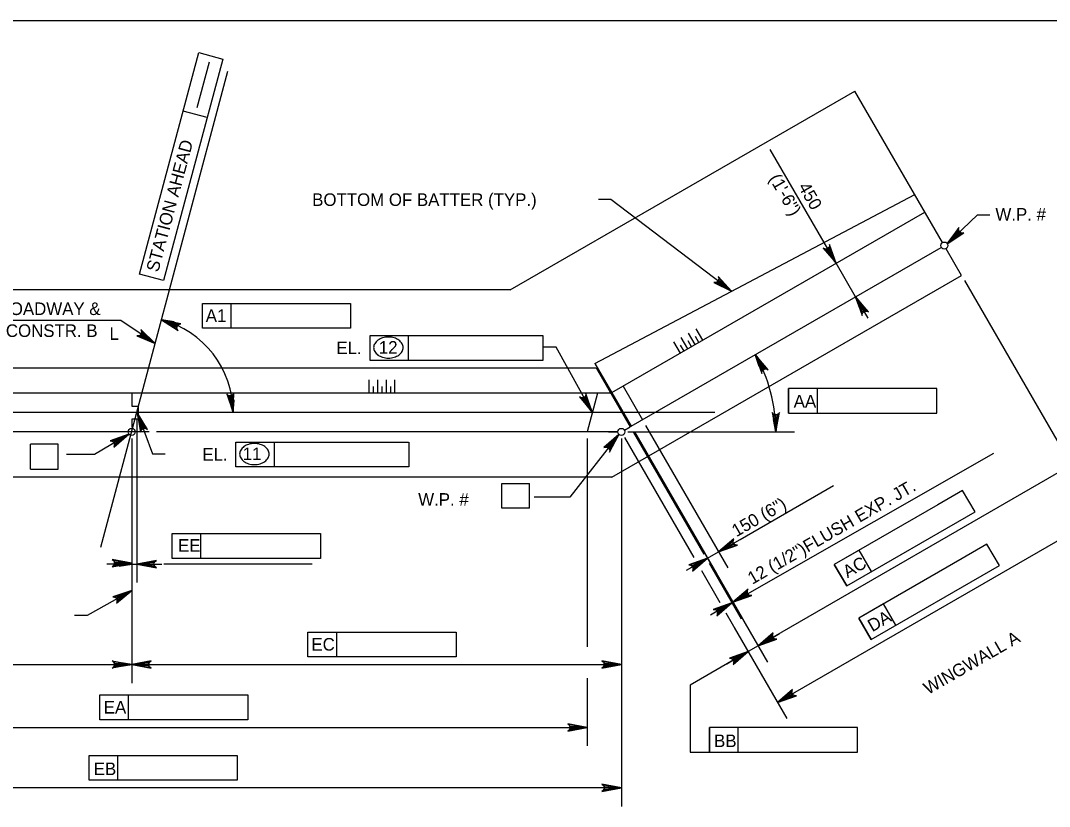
# Model space of a CAD drawing. Extents: x 638340 to 640241, y 295465 to 298435.
# Drawn here: x 638694.6 to 638939.7, y 297045.1 to 297232.5 of the extents above; entities that cross this region are included whole.
import ezdxf

# ---------------------------------------------------------------- set-up
doc = ezdxf.new("R2010")
doc.units = 0
for name, color, linetype in [('10', 7, 'Continuous'), ('11', 7, 'Continuous'), ('2', 7, 'Continuous'), ('3', 7, 'Continuous')]:
    doc.layers.add(name, color=color, linetype=linetype)

msp = doc.modelspace()

# ---------------------------------------------------------------- linework, layer by layer
at = {"layer": '10'}
for p, q in [((638811.23, 297168.22), (638893.4, 297215.66)), ((638914.25, 297179.54), (638893.4, 297215.66)), ((638831.44, 297150.73), (638907.66, 297190.96)), ((638835.48, 297143.74), (638910.06, 297186.8)), ((638840.09, 297135.75), (638913.94, 297178.38)), ((638918.78, 297171.7), (638915.1, 297178.07)), ((638835.48, 297123.61), (638918.78, 297171.7)), ((638811.23, 297168.22), (638636.98, 297168.22)), ((638615.56, 297149.63), (638831.73, 297149.7)), ((638831.44, 297150.73), (638840.09, 297135.75)), ((638831.73, 297149.7), (638839.87, 297135.62)), ((638838.14, 297145.27), (638842.75, 297137.28)), ((638835.25, 297143.61), (638612.08, 297143.61)), ((638832.02, 297143.61), (638829.55, 297134.38)), ((638860.01, 297138.99), (638594.8, 297138.99)), ((638838.46, 297134.81), (638839.87, 297135.62)), ((638725.26, 297134.38), (638610.31, 297134.38)), ((638836.88, 297134.38), (638726.96, 297134.38)), ((638834.65, 297134.38), (638836.88, 297134.38)), ((638835.48, 297123.61), (638615.8, 297123.61))]:
    msp.add_line(p, q, dxfattribs=at)
at = {"layer": '11'}
msp.add_line((638713.7, 297106.87), (638743.95, 297220.36), dxfattribs=at)
at = {"layer": '2'}
for p, q in [((638475.46, 297232.46), (639261.46, 297232.46)), ((638855.34, 297155.2), (638853.76, 297157.94)), ((638856.22, 297155.72), (638855.41, 297157.12)), ((638857.11, 297156.23), (638855.53, 297158.97)), ((638851.79, 297153.15), (638850.2, 297155.89)), ((638852.67, 297153.66), (638851.86, 297155.07)), ((638853.56, 297154.18), (638851.98, 297156.92)), ((638854.45, 297154.69), (638853.64, 297156.1)), ((638777.65, 297143.61), (638777.65, 297146.77)), ((638778.67, 297143.61), (638778.67, 297145.23)), ((638779.7, 297143.61), (638779.7, 297146.77)), ((638780.72, 297143.61), (638780.72, 297145.23)), ((638781.75, 297143.61), (638781.75, 297146.77)), ((638782.78, 297143.61), (638782.78, 297145.23)), ((638783.8, 297143.61), (638783.8, 297146.77))]:
    msp.add_line(p, q, dxfattribs=at)
msp.add_lwpolyline([(638721.07, 297143.61), (638721.07, 297140.53), (638722.61, 297140.53), (638722.61, 297137.46), (638721.07, 297137.46), (638721.07, 297135.41)], dxfattribs=at)
at = {"layer": '3'}
for p, q in [((638722.95, 297172), (638737.1, 297224.81)), ((638742.81, 297223.28), (638728.66, 297170.47)), ((638737.1, 297224.81), (638742.81, 297223.28)), ((638736.65, 297211.7), (638739.58, 297222.64)), ((638739.07, 297209.32), (638733.36, 297210.85)), ((638888.9, 297174.58), (638873.22, 297201.73)), ((638835.25, 297189.76), (638832.25, 297189.76)), ((638864, 297167.92), (638835.25, 297189.76)), ((638915.39, 297179.26), (638922.56, 297186.11)), ((638922.56, 297186.11), (638925.51, 297186.11)), ((638893.52, 297166.59), (638888.9, 297174.58)), ((638728.66, 297170.47), (638722.95, 297172)), ((638919.46, 297170.52), (638947.13, 297122.59)), ((638737.91, 297165.02), (638744.76, 297165.02)), ((638737.91, 297159.11), (638737.91, 297165.02)), ((638744.76, 297159.11), (638744.76, 297165.02)), ((638744.76, 297165.02), (638773.22, 297165.02)), ((638773.22, 297165.02), (638773.22, 297159.11)), ((638893.52, 297166.59), (638896.47, 297161.48)), ((638718.45, 297160.92), (638683.82, 297160.92)), ((638726.65, 297155.44), (638718.45, 297160.92)), ((638773.22, 297159.11), (638737.91, 297159.11)), ((638777.85, 297157.34), (638787.02, 297157.34)), ((638777.85, 297151.43), (638777.85, 297157.34)), ((638787.02, 297151.43), (638787.02, 297157.34)), ((638787.02, 297157.34), (638819.06, 297157.34)), ((638819.06, 297157.34), (638819.06, 297151.43)), ((638822.24, 297154.55), (638819.29, 297154.55)), ((638830.81, 297139.06), (638822.24, 297154.55)), ((638819.06, 297151.43), (638777.85, 297151.43)), ((638877.59, 297144.76), (638877.59, 297138.85)), ((638906.05, 297144.76), (638877.59, 297144.76)), ((638884.44, 297144.76), (638877.59, 297144.76)), ((638877.59, 297138.85), (638877.59, 297144.76)), ((638884.44, 297138.85), (638884.44, 297144.76)), ((638912.9, 297144.76), (638906.05, 297144.76)), ((638912.9, 297138.85), (638912.9, 297144.76)), ((638722.31, 297137.46), (638722.31, 297098.46)), ((638722.39, 297138.99), (638726.06, 297129.17)), ((638877.59, 297138.85), (638912.9, 297138.85)), ((638843.52, 297135.95), (638863.14, 297101.97)), ((638720.39, 297133.86), (638712.17, 297128.98)), ((638721.07, 297132.84), (638721.07, 297074.5)), ((638837.12, 297133.77), (638825.44, 297118.85)), ((638829.61, 297132.84), (638829.61, 297083.18)), ((638837.73, 297132.84), (638837.73, 297074.5)), ((638838.49, 297133.05), (638855.02, 297104.43)), ((638839.26, 297134.38), (638878.99, 297134.38)), ((638840.64, 297134.28), (638857.4, 297105.24)), ((638840.86, 297134.41), (638872.55, 297079.52)), ((638840.86, 297134.41), (638866.53, 297089.95)), ((638840.86, 297134.41), (638860.47, 297100.44)), ((638696.96, 297125.53), (638696.96, 297131.44)), ((638703.55, 297131.44), (638696.96, 297131.44)), ((638703.55, 297125.53), (638703.55, 297131.44)), ((638745.92, 297126.05), (638745.92, 297131.95)), ((638745.92, 297131.95), (638755.09, 297131.95)), ((638755.09, 297126.05), (638755.09, 297131.95)), ((638755.09, 297131.95), (638787.03, 297131.95)), ((638787.13, 297131.95), (638787.13, 297126.05)), ((638712.17, 297128.98), (638705.55, 297128.98)), ((638726.06, 297129.17), (638729.01, 297129.17)), ((638869.43, 297096.74), (638926.5, 297129.32)), ((638696.96, 297125.53), (638703.55, 297125.53)), ((638787.13, 297126.05), (638745.92, 297126.05)), ((638944.92, 297126.42), (638870.33, 297083.36)), ((638809.28, 297122.09), (638815.87, 297122.09)), ((638809.28, 297116.19), (638809.28, 297122.09)), ((638815.87, 297116.19), (638815.87, 297122.09)), ((638866.04, 297108.76), (638888.25, 297121.59)), ((638919.05, 297120.43), (638913.12, 297117)), ((638922, 297115.31), (638919.05, 297120.43)), ((638825.44, 297118.85), (638817, 297118.85)), ((638815.87, 297116.19), (638809.28, 297116.19)), ((638913.12, 297117), (638888.47, 297102.78)), ((638891.43, 297097.66), (638922, 297115.31)), ((638951.91, 297114.32), (638874.95, 297069.9)), ((638730.72, 297110.14), (638737.57, 297110.14)), ((638730.72, 297104.24), (638730.72, 297110.14)), ((638737.57, 297104.24), (638737.57, 297110.14)), ((638737.57, 297110.14), (638766.02, 297110.14)), ((638766.02, 297110.14), (638766.02, 297104.24)), ((638863.48, 297107.29), (638866.04, 297108.76)), ((638858.26, 297104.27), (638860.92, 297105.81)), ((638894.4, 297106.2), (638888.47, 297102.78)), ((638897.35, 297101.09), (638894.4, 297106.2)), ((638924.85, 297107.65), (638918.92, 297104.23)), ((638927.8, 297102.53), (638924.85, 297107.65)), ((638766.02, 297104.24), (638730.72, 297104.24)), ((638858.67, 297103.05), (638866.31, 297089.82)), ((638918.92, 297104.23), (638894.28, 297090)), ((638718.12, 297102.89), (638715.17, 297102.89)), ((638721.07, 297102.89), (638722.31, 297102.89)), ((638725.26, 297102.89), (638728.21, 297102.89)), ((638764.05, 297102.89), (638728.74, 297102.89)), ((638855.7, 297102.79), (638853.14, 297101.32)), ((638856.8, 297101.34), (638861.2, 297093.72)), ((638888.47, 297102.78), (638891.43, 297097.66)), ((638891.43, 297097.66), (638888.47, 297102.78)), ((638897.23, 297084.88), (638927.8, 297102.53)), ((638721.07, 297096.56), (638710.42, 297090.6)), ((638866.87, 297095.26), (638869.43, 297096.74)), ((638837.73, 297093.82), (638837.73, 297045.09)), ((638864.09, 297093.66), (638864.31, 297093.79)), ((638900.21, 297093.42), (638894.28, 297090)), ((638903.16, 297088.31), (638900.21, 297093.42)), ((638861.53, 297092.18), (638858.98, 297090.7)), ((638862.64, 297091.22), (638870.19, 297078.16)), ((638710.42, 297090.6), (638707.47, 297090.6)), ((638894.28, 297090), (638897.23, 297084.88)), ((638897.23, 297084.88), (638894.28, 297090)), ((638763.06, 297086.66), (638769.91, 297086.66)), ((638763.06, 297080.75), (638763.06, 297086.66)), ((638769.91, 297080.75), (638769.91, 297086.66)), ((638769.91, 297086.66), (638798.36, 297086.66)), ((638798.36, 297086.66), (638798.36, 297080.75)), ((638864.65, 297087.75), (638877.17, 297066.06)), ((638872.89, 297084.83), (638875.45, 297086.31)), ((638867.97, 297081.99), (638854.1, 297073.99)), ((638870.33, 297083.36), (638867.97, 297081.99)), ((638609.46, 297078.93), (638718.12, 297078.93)), ((638724.02, 297078.93), (638837.73, 297078.93)), ((638798.36, 297080.75), (638763.06, 297080.75)), ((638865.41, 297080.52), (638862.86, 297079.04)), ((638829.61, 297075.69), (638829.61, 297059.5)), ((638854.1, 297073.99), (638854.1, 297058.03)), ((638713.44, 297071.67), (638720.29, 297071.67)), ((638713.44, 297065.76), (638713.44, 297071.67)), ((638720.29, 297065.76), (638720.29, 297071.67)), ((638720.29, 297071.67), (638748.75, 297071.67)), ((638748.75, 297071.67), (638748.75, 297065.76)), ((638612.53, 297063.93), (638829.61, 297063.93)), ((638748.75, 297065.76), (638713.44, 297065.76)), ((638858.7, 297063.94), (638858.7, 297058.03)), ((638887.16, 297063.94), (638858.7, 297063.94)), ((638865.55, 297063.94), (638858.7, 297063.94)), ((638858.7, 297058.03), (638858.7, 297063.94)), ((638865.55, 297058.03), (638865.55, 297063.94)), ((638894, 297063.94), (638887.16, 297063.94)), ((638894, 297058.03), (638894, 297063.94)), ((638710.92, 297057.25), (638717.77, 297057.25)), ((638710.92, 297051.34), (638710.92, 297057.25)), ((638717.77, 297051.34), (638717.77, 297057.25)), ((638717.77, 297057.25), (638746.23, 297057.25)), ((638746.23, 297057.25), (638746.23, 297051.34)), ((638854.1, 297058.03), (638858.7, 297058.03)), ((638858.7, 297058.03), (638894, 297058.03)), ((638837.73, 297049.52), (638609.46, 297049.52)), ((638746.23, 297051.34), (638710.92, 297051.34))]:
    msp.add_line(p, q, dxfattribs=at)
for points in [[(638915.39, 297179.26), (638919.36, 297181.85), (638918.93, 297181.78), (638918.58, 297181.88), (638918.33, 297182.07), (638918.15, 297182.33), (638918.07, 297182.68), (638918.16, 297183.11), (638915.39, 297179.26), (638918.07, 297182.68), (638918.15, 297182.33), (638915.39, 297179.26), (638918.33, 297182.07), (638918.58, 297181.88), (638915.39, 297179.26), (638918.93, 297181.78)], [(638888.9, 297174.58), (638887.33, 297179.06), (638887.29, 297178.62), (638887.11, 297178.31), (638886.87, 297178.1), (638886.57, 297177.99), (638886.21, 297178), (638885.81, 297178.18), (638888.9, 297174.58), (638886.21, 297178), (638886.57, 297177.99), (638888.9, 297174.58), (638886.87, 297178.1), (638887.11, 297178.31), (638888.9, 297174.58), (638887.29, 297178.62)], [(638864, 297167.92), (638860.82, 297171.43), (638860.96, 297171.02), (638860.91, 297170.66), (638860.77, 297170.37), (638860.53, 297170.16), (638860.2, 297170.02), (638859.76, 297170.04), (638864, 297167.92), (638860.2, 297170.02), (638860.53, 297170.16), (638864, 297167.92), (638860.77, 297170.37), (638860.91, 297170.66), (638864, 297167.92), (638860.96, 297171.02)], [(638893.52, 297166.59), (638895.09, 297162.12), (638895.13, 297162.55), (638895.3, 297162.87), (638895.55, 297163.07), (638895.85, 297163.18), (638896.21, 297163.18), (638896.6, 297162.99), (638893.52, 297166.59), (638896.21, 297163.18), (638895.85, 297163.18), (638893.52, 297166.59), (638895.55, 297163.07), (638895.3, 297162.87), (638893.52, 297166.59), (638895.13, 297162.55)], [(638728.17, 297161.13), (638732.13, 297158.53), (638731.9, 297158.89), (638731.85, 297159.25), (638731.92, 297159.56), (638732.09, 297159.83), (638732.38, 297160.05), (638732.81, 297160.14), (638728.17, 297161.13), (638732.38, 297160.05), (638732.09, 297159.83), (638728.17, 297161.13), (638731.92, 297159.56), (638731.85, 297159.25), (638728.17, 297161.13), (638731.9, 297158.89)], [(638726.65, 297155.44), (638723.26, 297158.76), (638723.42, 297158.35), (638723.4, 297157.99), (638723.27, 297157.7), (638723.05, 297157.47), (638722.72, 297157.31), (638722.29, 297157.3), (638726.65, 297155.44), (638722.72, 297157.31), (638723.05, 297157.47), (638726.65, 297155.44), (638723.27, 297157.7), (638723.4, 297157.99), (638726.65, 297155.44), (638723.42, 297158.35)], [(638869.63, 297152.8), (638871.2, 297148.33), (638871.24, 297148.76), (638871.41, 297149.08), (638871.66, 297149.28), (638871.96, 297149.39), (638872.32, 297149.39), (638872.71, 297149.2), (638869.63, 297152.8), (638872.32, 297149.39), (638871.96, 297149.39), (638869.63, 297152.8), (638871.66, 297149.28), (638871.41, 297149.08), (638869.63, 297152.8), (638871.24, 297148.76)], [(638745.21, 297138.98), (638745.43, 297143.71), (638745.23, 297143.32), (638744.95, 297143.1), (638744.65, 297143), (638744.33, 297143.01), (638744, 297143.15), (638743.7, 297143.47), (638745.21, 297138.98), (638744, 297143.15), (638744.33, 297143.01), (638745.21, 297138.98), (638744.65, 297143), (638744.95, 297143.1), (638745.21, 297138.98), (638745.23, 297143.32)], [(638830.81, 297139.06), (638829.31, 297143.56), (638829.27, 297143.13), (638829.09, 297142.82), (638828.84, 297142.62), (638828.54, 297142.51), (638828.18, 297142.52), (638827.79, 297142.72), (638830.81, 297139.06), (638828.18, 297142.52), (638828.54, 297142.51), (638830.81, 297139.06), (638828.84, 297142.62), (638829.09, 297142.82), (638830.81, 297139.06), (638829.27, 297143.13)], [(638722.39, 297138.99), (638723.2, 297134.32), (638723.31, 297134.75), (638723.53, 297135.03), (638723.81, 297135.19), (638724.12, 297135.25), (638724.48, 297135.18), (638724.83, 297134.93), (638722.39, 297138.99), (638724.48, 297135.18), (638724.12, 297135.25), (638722.39, 297138.99), (638723.81, 297135.19), (638723.53, 297135.03), (638722.39, 297138.99), (638723.31, 297134.75)], [(638874.56, 297134.38), (638875.44, 297139.04), (638875.19, 297138.68), (638874.87, 297138.5), (638874.56, 297138.44), (638874.25, 297138.5), (638873.94, 297138.68), (638873.69, 297139.04), (638874.56, 297134.38), (638873.94, 297138.68), (638874.25, 297138.5), (638874.56, 297134.38), (638874.56, 297138.44), (638874.87, 297138.5), (638874.56, 297134.38), (638875.19, 297138.68)], [(638720.39, 297133.86), (638715.94, 297132.23), (638716.37, 297132.2), (638716.69, 297132.02), (638716.9, 297131.78), (638717.01, 297131.49), (638717.01, 297131.12), (638716.83, 297130.73), (638720.39, 297133.86), (638717.01, 297131.12), (638717.01, 297131.49), (638720.39, 297133.86), (638716.9, 297131.78), (638716.69, 297132.02), (638720.39, 297133.86), (638716.37, 297132.2)], [(638837.12, 297133.77), (638833.56, 297130.64), (638833.97, 297130.77), (638834.34, 297130.72), (638834.61, 297130.57), (638834.83, 297130.34), (638834.96, 297130), (638834.93, 297129.56), (638837.12, 297133.77), (638834.96, 297130), (638834.83, 297130.34), (638837.12, 297133.77), (638834.61, 297130.57), (638834.34, 297130.72), (638837.12, 297133.77), (638833.97, 297130.77)], [(638860.92, 297105.81), (638865.4, 297107.38), (638864.96, 297107.42), (638864.65, 297107.6), (638864.44, 297107.84), (638864.33, 297108.14), (638864.34, 297108.5), (638864.52, 297108.9), (638860.92, 297105.81), (638864.34, 297108.5), (638864.33, 297108.14), (638860.92, 297105.81), (638864.44, 297107.84), (638864.65, 297107.6), (638860.92, 297105.81), (638864.96, 297107.42)], [(638721.07, 297103.09), (638716.41, 297103.97), (638716.77, 297103.72), (638716.95, 297103.4), (638717.01, 297103.09), (638716.95, 297102.78), (638716.77, 297102.47), (638716.41, 297102.22), (638721.07, 297103.09), (638716.77, 297102.47), (638716.95, 297102.78), (638721.07, 297103.09), (638717.01, 297103.09), (638716.95, 297103.4), (638721.07, 297103.09), (638716.77, 297103.72)], [(638722.31, 297102.89), (638726.97, 297102.01), (638726.61, 297102.26), (638726.42, 297102.57), (638726.37, 297102.89), (638726.42, 297103.2), (638726.61, 297103.51), (638726.97, 297103.76), (638722.31, 297102.89), (638726.61, 297103.51), (638726.42, 297103.2), (638722.31, 297102.89), (638726.37, 297102.89), (638726.42, 297102.57), (638722.31, 297102.89), (638726.61, 297102.26)], [(638858.26, 297104.27), (638853.79, 297102.7), (638854.22, 297102.66), (638854.54, 297102.48), (638854.74, 297102.24), (638854.85, 297101.94), (638854.85, 297101.58), (638854.66, 297101.19), (638858.26, 297104.27), (638854.85, 297101.58), (638854.85, 297101.94), (638858.26, 297104.27), (638854.74, 297102.24), (638854.54, 297102.48), (638858.26, 297104.27), (638854.22, 297102.66)], [(638721.07, 297096.56), (638716.58, 297095.04), (638717.01, 297095), (638717.33, 297094.82), (638717.52, 297094.57), (638717.63, 297094.27), (638717.62, 297093.91), (638717.43, 297093.52), (638721.07, 297096.56), (638717.62, 297093.91), (638717.63, 297094.27), (638721.07, 297096.56), (638717.52, 297094.57), (638717.33, 297094.82), (638721.07, 297096.56), (638717.01, 297095)], [(638864.31, 297093.79), (638868.79, 297095.36), (638868.35, 297095.39), (638868.03, 297095.57), (638867.83, 297095.82), (638867.72, 297096.11), (638867.73, 297096.48), (638867.91, 297096.87), (638864.31, 297093.79), (638867.73, 297096.48), (638867.72, 297096.11), (638864.31, 297093.79), (638867.83, 297095.82), (638868.03, 297095.57), (638864.31, 297093.79), (638868.35, 297095.39)], [(638864.09, 297093.66), (638859.62, 297092.08), (638860.05, 297092.05), (638860.37, 297091.87), (638860.57, 297091.62), (638860.68, 297091.33), (638860.68, 297090.96), (638860.49, 297090.57), (638864.09, 297093.66), (638860.68, 297090.96), (638860.68, 297091.33), (638864.09, 297093.66), (638860.57, 297091.62), (638860.37, 297091.87), (638864.09, 297093.66), (638860.05, 297092.05)], [(638870.33, 297083.36), (638874.81, 297084.93), (638874.37, 297084.97), (638874.05, 297085.15), (638873.85, 297085.39), (638873.74, 297085.69), (638873.75, 297086.05), (638873.93, 297086.45), (638870.33, 297083.36), (638873.75, 297086.05), (638873.74, 297085.69), (638870.33, 297083.36), (638873.85, 297085.39), (638874.05, 297085.15), (638870.33, 297083.36), (638874.37, 297084.97)], [(638867.97, 297081.99), (638863.5, 297080.42), (638863.93, 297080.38), (638864.25, 297080.21), (638864.45, 297079.96), (638864.56, 297079.66), (638864.56, 297079.3), (638864.37, 297078.91), (638867.97, 297081.99), (638864.56, 297079.3), (638864.56, 297079.66), (638867.97, 297081.99), (638864.45, 297079.96), (638864.25, 297080.21), (638867.97, 297081.99), (638863.93, 297080.38)], [(638721.07, 297078.93), (638716.41, 297078.05), (638716.77, 297078.3), (638716.95, 297078.61), (638717.01, 297078.93), (638716.95, 297079.24), (638716.77, 297079.55), (638716.41, 297079.8), (638721.07, 297078.93), (638716.77, 297079.55), (638716.95, 297079.24), (638721.07, 297078.93), (638717.01, 297078.93), (638716.95, 297078.61), (638721.07, 297078.93), (638716.77, 297078.3)], [(638721.07, 297078.93), (638725.73, 297078.05), (638725.37, 297078.3), (638725.19, 297078.61), (638725.13, 297078.93), (638725.19, 297079.24), (638725.37, 297079.55), (638725.73, 297079.8), (638721.07, 297078.93), (638725.37, 297079.55), (638725.19, 297079.24), (638721.07, 297078.93), (638725.13, 297078.93), (638725.19, 297078.61), (638721.07, 297078.93), (638725.37, 297078.3)], [(638837.73, 297078.93), (638833.06, 297079.8), (638833.42, 297079.55), (638833.61, 297079.24), (638833.66, 297078.93), (638833.61, 297078.61), (638833.42, 297078.3), (638833.06, 297078.05), (638837.73, 297078.93), (638833.42, 297078.3), (638833.61, 297078.61), (638837.73, 297078.93), (638833.66, 297078.93), (638833.61, 297079.24), (638837.73, 297078.93), (638833.42, 297079.55)], [(638874.95, 297069.9), (638879.43, 297071.47), (638878.99, 297071.5), (638878.67, 297071.68), (638878.47, 297071.93), (638878.36, 297072.23), (638878.37, 297072.59), (638878.55, 297072.98), (638874.95, 297069.9), (638878.37, 297072.59), (638878.36, 297072.23), (638874.95, 297069.9), (638878.47, 297071.93), (638878.67, 297071.68), (638874.95, 297069.9), (638878.99, 297071.5)], [(638829.61, 297063.93), (638824.95, 297064.81), (638825.3, 297064.56), (638825.49, 297064.25), (638825.54, 297063.93), (638825.49, 297063.62), (638825.3, 297063.31), (638824.95, 297063.06), (638829.61, 297063.93), (638825.3, 297063.31), (638825.49, 297063.62), (638829.61, 297063.93), (638825.54, 297063.93), (638825.49, 297064.25), (638829.61, 297063.93), (638825.3, 297064.56)], [(638837.73, 297049.52), (638833.06, 297050.39), (638833.42, 297050.14), (638833.61, 297049.83), (638833.66, 297049.52), (638833.61, 297049.21), (638833.42, 297048.89), (638833.06, 297048.65), (638837.73, 297049.52), (638833.42, 297048.89), (638833.61, 297049.21), (638837.73, 297049.52), (638833.66, 297049.52), (638833.61, 297049.83), (638837.73, 297049.52), (638833.42, 297050.14)]]:
    msp.add_lwpolyline(points, dxfattribs=at)
for points in [[(638917.19, 297181.66), (638917.87, 297180.95), (638915.4, 297179.26)], [(638887.85, 297177.39), (638887, 297176.9), (638888.9, 297174.58)], [(638861.1, 297169.49), (638861.71, 297170.29), (638863.8, 297168.07)], [(638895.42, 297164.28), (638894.57, 297163.79), (638893.52, 297166.59)], [(638730.87, 297159.7), (638731.19, 297160.63), (638728.23, 297161.11)], [(638724.47, 297157.49), (638723.92, 297156.67), (638726.65, 297155.44)], [(638871.44, 297150.41), (638870.56, 297149.96), (638869.63, 297152.8)], [(638745.51, 297141.97), (638744.53, 297141.91), (638745.21, 297138.99)], [(638829.84, 297141.82), (638828.98, 297141.34), (638830.84, 297138.99)], [(638722.95, 297136.07), (638723.87, 297136.44), (638722.31, 297138.99)], [(638873.95, 297137.31), (638874.94, 297137.35), (638874.56, 297134.38)], [(638717.61, 297132.78), (638718.11, 297131.93), (638720.4, 297133.86)], [(638835.69, 297131.15), (638834.92, 297131.76), (638837.12, 297133.78)], [(638863.23, 297107.71), (638863.73, 297106.86), (638860.92, 297105.81)], [(638718.12, 297103.38), (638718.12, 297102.39), (638721.07, 297102.89)], [(638725.26, 297103.38), (638725.26, 297102.39), (638722.31, 297102.89)], [(638855.46, 297103.22), (638855.95, 297102.37), (638858.26, 297104.27)], [(638718.49, 297094.55), (638718.03, 297095.42), (638720.87, 297096.36)], [(638861.29, 297092.61), (638861.78, 297091.75), (638864.09, 297093.66)], [(638866.62, 297095.69), (638867.12, 297094.84), (638864.31, 297093.79)], [(638872.64, 297085.26), (638873.14, 297084.41), (638870.33, 297083.36)], [(638865.17, 297080.94), (638865.66, 297080.09), (638867.97, 297081.99)], [(638718.12, 297079.42), (638718.12, 297078.43), (638721.07, 297078.93)], [(638724.02, 297079.42), (638724.02, 297078.43), (638721.07, 297078.93)], [(638834.77, 297079.42), (638834.77, 297078.43), (638837.73, 297078.93)], [(638877.26, 297071.8), (638877.76, 297070.95), (638874.95, 297069.9)], [(638826.65, 297064.43), (638826.65, 297063.44), (638829.61, 297063.93)], [(638834.77, 297050.01), (638834.77, 297049.02), (638837.73, 297049.52)]]:
    msp.add_lwpolyline(points, close=True, dxfattribs=at)
for centre in [(638914.68, 297178.81), (638721.07, 297134.38), (638837.72, 297134.38)]:
    msp.add_circle(centre, 0.85, dxfattribs=at)
for centre, radius, start, end in [((638722.31, 297138.99), 22.9, 359.9991, 75.1795), ((638782.23, 297152.13), 4.87, 90, 106.5358), ((638782.23, 297152.13), 4.87, 73.4642, 90), ((638780.55, 297154.49), 1.83, 149.9767, 180), ((638781.36, 297154.03), 2.76, 125.6316, 149.9767), ((638781.88, 297153.29), 3.66, 106.5358, 125.6316), ((638782.57, 297153.29), 3.66, 54.3684, 73.4642), ((638783.1, 297154.03), 2.76, 30.0233, 54.3684), ((638783.9, 297154.49), 1.83, 0, 30.0233), ((638780.55, 297154.49), 1.83, 180, 210.0233), ((638781.36, 297154.96), 2.76, 210.0233, 234.3684), ((638781.88, 297155.69), 3.66, 234.3684, 253.4642), ((638782.23, 297156.85), 4.87, 253.4642, 270), ((638782.23, 297156.85), 4.87, 270, 286.5358), ((638782.57, 297155.69), 3.66, 286.5358, 305.6316), ((638783.1, 297154.96), 2.76, 305.6316, 329.9767), ((638783.9, 297154.49), 1.83, 329.9767, 0), ((638837.72, 297134.38), 36.84, 360, 30.0012), ((638837.72, 297134.38), 36.84, 4.5939, 5.05), ((638748.62, 297129.11), 1.83, 149.9767, 180), ((638749.43, 297128.64), 2.76, 125.6316, 149.9767), ((638749.95, 297127.91), 3.66, 106.5358, 125.6316), ((638750.3, 297126.75), 4.87, 90, 106.5358), ((638750.3, 297126.75), 4.87, 73.4642, 90), ((638750.64, 297127.91), 3.66, 54.3684, 73.4642), ((638751.17, 297128.64), 2.76, 30.0233, 54.3684), ((638751.97, 297129.11), 1.83, 0, 30.0233), ((638748.62, 297129.11), 1.83, 180, 210.0233), ((638749.43, 297129.57), 2.76, 210.0233, 234.3684), ((638751.17, 297129.57), 2.76, 305.6316, 329.9767), ((638751.97, 297129.11), 1.83, 329.9767, 0), ((638749.95, 297130.31), 3.66, 234.3684, 253.4642), ((638750.3, 297131.47), 4.87, 253.4642, 270), ((638750.3, 297131.47), 4.87, 270, 286.5358), ((638750.64, 297130.31), 3.66, 286.5358, 305.6316)]:
    msp.add_arc(centre, radius, start, end, dxfattribs=at)

# ---------------------------------------------------------------- texts
for s, height, rotation, p in [('STATION AHEAD', 3.0001, 75, (638727.38, 297172.32)), ('(1\'-6")', 3, 299.9871, (638872.84, 297194.83)), ('450', 3, 299.9871, (638879.77, 297192.81)), ('12 (1/2")FLUSH EXP. JT.', 3.0001, 30.0203, (638868.93, 297097.92)), ('150 (6")', 3, 30.0203, (638865.14, 297109.25)), ('AC', 3, 30, (638891.62, 297099.47)), ('DA', 3, 29.9995, (638897.52, 297086.61)), ('WINGWALL A', 3, 29.9995, (638910.83, 297071.66))]:
    msp.add_text(s, height=height, rotation=rotation, dxfattribs=at).set_placement(p)
for s, height, p in [('BOTTOM OF BATTER (TYP.)', 3.0001, (638764.07, 297188.26)), ('W.P. # ', 3, (638926.86, 297184.76)), ('C ROADWAY &', 3.0001, (638685.12, 297162.25)), ('A1', 3, (638738.71, 297160.6)), ('CONSTR. B', 3, (638691.09, 297157.02)), ('L', 3, (638715.78, 297156.33)), ('EL.', 3, (638769.83, 297152.92)), ('12', 3, (638779.96, 297153.03)), ('AA', 3, (638878.8, 297140.2)), ('EL.', 3, (638737.9, 297127.53)), ('11', 3, (638747.5, 297127.65)), ('W.P. # ', 3, (638789.33, 297116.78)), ('EE', 3, (638732.11, 297105.82)), ('EC', 3, (638763.89, 297082.24)), ('EA', 3, (638714.41, 297067.24)), ('BB', 3, (638859.83, 297059.24)), ('EB', 3, (638712.02, 297052.56))]:
    msp.add_text(s, height=height, dxfattribs=at).set_placement(p)

doc.saveas('drawing.dxf')
